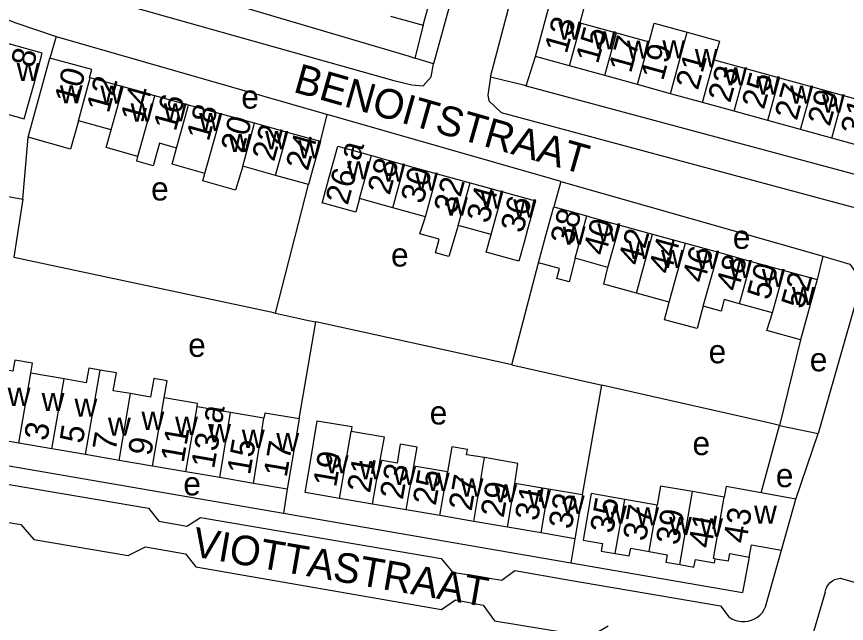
# Model space of a CAD drawing. Extents: x 159045 to 160918, y 380454 to 382516.
# Drawn here: x 160221.1 to 160361.4, y 380931.3 to 381034 of the extents above; entities that cross this region are included whole.
import ezdxf

# ---------------------------------------------------------------- set-up
doc = ezdxf.new("R2010")
doc.units = 0
for name, color, linetype in [('BLT_Basislijn', 7, 'Continuous'), ('BLT_Bebouwing', 7, 'Continuous'), ('BLT_Centroide', 7, 'Continuous'), ('BLT_Huisnummer', 7, 'Continuous'), ('BLT_Huisnummer_ tussenligend', 7, 'Continuous'), ('BLT_Huisnummer_reeks', 7, 'Continuous'), ('BLT_Onderverdeling_panden', 7, 'Continuous'), ('BLT_Straatnaam', 7, 'Continuous')]:
    doc.layers.add(name, color=color, linetype=linetype)

msp = doc.modelspace()

# ---------------------------------------------------------------- linework, layer by layer
at = {"layer": 'BLT_Basislijn'}
for p, q in [((160289.87, 381032.5), (160288.43, 381026.95)), ((160227.78, 381030.61), (160226.69, 381026.93)), ((160291.6, 381025.94), (160288.43, 381026.95)), ((160307.27, 381022.27), (160308.82, 381027.21)), ((160272.48, 381012.83), (160273.61, 381017.4)), ((160222.14, 381003.08), (160223, 381013.55)), ((160209.85, 381005.36), (160222.14, 381003.08)), ((160264.86, 380983.82), (160270.47, 381005.56)), ((160313.12, 381006.09), (160311.93, 381001.79)), ((160222.14, 381003.08), (160220.58, 380993.28)), ((160357.46, 380993.43), (160356.49, 380989.48)), ((160304.86, 380975.06), (160309.35, 380992.32)), ((160268.86, 380965.9), (160271.66, 380982.31)), ((160353.67, 380979.28), (160350.15, 380964.82)), ((160316.77, 380953.05), (160320.09, 380971.6)), ((160347.02, 380953.4), (160350.15, 380964.82)), ((160350.15, 380964.82), (160356.68, 380963.43)), ((160352.9, 380952.33), (160356.68, 380963.43)), ((160214.96, 380958.81), (160266.2, 380949.96)), ((160266.82, 380954.03), (160266.2, 380949.96)), ((160266.2, 380949.96), (160314.81, 380941.57)), ((160315.5, 380945.65), (160314.81, 380941.57)), ((160347.77, 380934.13), (160350.48, 380943.72)), ((160345.01, 380942.56), (160343.88, 380936.56)), ((160314.81, 380941.57), (160343.88, 380936.56)), ((160305.35, 380940.27), (160314.33, 380938.72)), ((160357.87, 380936.63), (160355.62, 380928.96))]:
    msp.add_line(p, q, dxfattribs=at)
for points in [[(160299.55, 381054.82), (160299.22, 381053.63), (160291.6, 381025.94)], [(160301.23, 381023.76), (160308.34, 381050.74), (160308.71, 381052.05)], [(160241.4, 381041.45), (160254.83, 381036.96), (160287.49, 381027.25), (160288.43, 381026.95)], [(160202.94, 381033.98), (160203.47, 381035.4), (160204.81, 381037.31), (160208.15, 381037.92), (160220.93, 381032.9), (160227.78, 381030.61)], [(160229.95, 381038.65), (160284.87, 381023.14), (160287.93, 381022.41), (160289.85, 381022.26), (160291.2, 381023.78), (160291.6, 381025.94)], [(160227.78, 381030.61), (160272.71, 381017.66), (160273.61, 381017.4)], [(160301.23, 381023.76), (160300.79, 381020.64), (160300.95, 381019.68), (160303.05, 381017.72), (160362.61, 381001.71), (160365.66, 381002.06), (160366.36, 381002.51), (160367.57, 381004.48), (160367.9, 381005.94)], [(160301.23, 381023.76), (160306.84, 381022.39), (160307.27, 381022.27)], [(160307.27, 381022.27), (160362.4, 381007.42), (160363.07, 381007.24)], [(160313.12, 381006.09), (160311.78, 381006.47), (160273.61, 381017.4)], [(160313.12, 381006.09), (160356.73, 380993.64), (160357.46, 380993.43)], [(160220.58, 380993.28), (160264.07, 380984), (160264.86, 380983.82)], [(160357.46, 380993.43), (160362, 380992.11), (160363.59, 380989.88), (160363.18, 380986.35), (160356.68, 380963.43)], [(160264.86, 380983.82), (160270.44, 380982.57), (160271.66, 380982.31)], [(160304.86, 380975.06), (160304.12, 380975.23), (160271.66, 380982.31)], [(160304.86, 380975.06), (160319.61, 380971.71), (160320.09, 380971.6)], [(160350.15, 380964.82), (160348.75, 380965.12), (160320.09, 380971.6)], [(160214.44, 380955.7), (160243.39, 380950.84), (160245.15, 380948.64), (160249.85, 380947.76), (160252.2, 380949.23), (160265.74, 380946.93)], [(160216.94, 380948.87), (160221.81, 380948.05), (160224, 380945.53)], [(160265.74, 380946.93), (160292.87, 380942.33), (160294.78, 380939.98), (160303.14, 380938.66), (160305.35, 380940.27)], [(160224, 380945.53), (160239.94, 380942.8), (160242.88, 380944.27), (160249.63, 380943.09), (160251.4, 380940.89), (160292.94, 380933.69), (160295.29, 380935.31), (160299.99, 380934.43), (160301.9, 380931.78), (160318.05, 380929.14), (160321.13, 380930.9)], [(160314.33, 380938.72), (160340.14, 380934.28), (160341.56, 380932.43)], [(160357.87, 380936.63), (160357.97, 380937.08), (160358.15, 380937.51), (160358.39, 380937.9), (160358.71, 380938.24), (160359.07, 380938.53), (160359.48, 380938.75), (160359.92, 380938.89), (160360.38, 380938.96), (160364.53, 380937.81)], [(160342.97, 380931.75), (160343.68, 380931.64), (160344.26, 380931.64), (160344.82, 380931.72), (160345.38, 380931.87), (160345.9, 380932.1), (160346.39, 380932.4), (160346.83, 380932.77), (160347.22, 380933.19), (160347.54, 380933.66), (160347.77, 380934.13)], [(160341.56, 380932.43), (160342.04, 380932.12), (160342.57, 380931.89), (160342.97, 380931.75)]]:
    msp.add_lwpolyline(points, dxfattribs=at)
at = {"layer": 'BLT_Bebouwing'}
for p, q in [((160289.87, 381032.5), (160292.9, 381043.51)), ((160308.82, 381027.21), (160311.67, 381037.55)), ((160284.29, 381034.03), (160289.87, 381032.5)), ((160316.57, 381032.85), (160322.54, 381031.2)), ((160322.54, 381031.2), (160328.07, 381029.67)), ((160314.58, 381025.62), (160308.82, 381027.21)), ((160339.09, 381026.64), (160344.43, 381025.17)), ((160320.55, 381023.98), (160314.58, 381025.62)), ((160344.43, 381025.17), (160350.15, 381023.59)), ((160239.07, 381022.06), (160233.53, 381023.59)), ((160326.08, 381022.45), (160320.55, 381023.98)), ((160350.15, 381023.59), (160355.69, 381022.06)), ((160244.44, 381020.58), (160239.07, 381022.06)), ((160331.66, 381020.91), (160326.08, 381022.45)), ((160355.69, 381022.06), (160360.94, 381020.61)), ((160337.1, 381019.41), (160331.66, 381020.91)), ((160250.15, 381019), (160244.44, 381020.58)), ((160342.44, 381017.94), (160337.1, 381019.41)), ((160255.74, 381017.46), (160250.15, 381019)), ((160348.16, 381016.36), (160342.44, 381017.94)), ((160261.32, 381015.92), (160255.74, 381017.46)), ((160237.06, 381014.78), (160231.52, 381016.31)), ((160266.9, 381014.37), (160261.32, 381015.92)), ((160353.7, 381014.84), (160348.16, 381016.36)), ((160272.48, 381012.83), (160266.9, 381014.37)), ((160358.95, 381013.39), (160353.7, 381014.84)), ((160281.08, 381010.46), (160286.71, 381008.9)), ((160264.89, 381007.1), (160259.31, 381008.64)), ((160286.71, 381008.9), (160292.24, 381007.38)), ((160270.47, 381005.56), (160264.89, 381007.1)), ((160292.24, 381007.38), (160297.77, 381005.85)), ((160297.77, 381005.85), (160303.3, 381004.32)), ((160284.72, 381001.63), (160279.07, 381003.19)), ((160290.25, 381000.11), (160284.72, 381001.63)), ((160311.93, 381001.79), (160317.53, 381000.24)), ((160301.32, 380997.09), (160295.78, 380998.6)), ((160323.09, 380998.7), (160328.66, 380997.17)), ((160328.66, 380997.17), (160334.22, 380995.63)), ((160334.22, 380995.63), (160339.79, 380994.09)), ((160339.79, 380994.09), (160345.35, 380992.55)), ((160321.11, 380991.54), (160315.55, 380993.08)), ((160345.35, 380992.55), (160350.92, 380991.02)), ((160350.92, 380991.02), (160356.49, 380989.48)), ((160356.49, 380989.48), (160353.67, 380979.28)), ((160348.93, 380983.85), (160343.37, 380985.39)), ((160257.24, 380966.99), (160251.59, 380967.95)), ((160262.89, 380966.02), (160257.24, 380966.99)), ((160221.46, 380961.8), (160215.64, 380962.8)), ((160227.02, 380960.85), (160221.46, 380961.8)), ((160232.7, 380959.88), (160227.02, 380960.85)), ((160238.39, 380958.9), (160232.7, 380959.88)), ((160244.08, 380957.93), (160238.39, 380958.9)), ((160249.7, 380956.96), (160244.08, 380957.93)), ((160293.95, 380956.96), (160288.25, 380957.93)), ((160255.45, 380955.98), (160249.7, 380956.96)), ((160261.14, 380955), (160255.45, 380955.98)), ((160266.82, 380954.03), (160261.14, 380955)), ((160311.07, 380954.02), (160305.36, 380955)), ((160316.77, 380953.05), (160311.07, 380954.02)), ((160340.77, 380952.67), (160335.4, 380953.62)), ((160281.28, 380951.52), (160275.7, 380952.47)), ((160329.43, 380951.32), (160323.95, 380952.29)), ((160286.98, 380950.54), (160281.28, 380951.52)), ((160292.69, 380949.56), (160286.98, 380950.54)), ((160298.39, 380948.59), (160292.69, 380949.56)), ((160304.1, 380947.61), (160298.39, 380948.59)), ((160309.8, 380946.63), (160304.1, 380947.61)), ((160315.5, 380945.65), (160309.8, 380946.63))]:
    msp.add_line(p, q, dxfattribs=at)
for points in [[(160311.67, 381037.55), (160317.19, 381036.03), (160316.33, 381032.91), (160316.57, 381032.85)], [(160328.07, 381029.67), (160328.94, 381032.86), (160334.52, 381031.32)], [(160334.52, 381031.32), (160339.96, 381029.82), (160339.09, 381026.64)], [(160217.74, 381022.08), (160216.66, 381018.26), (160222.36, 381016.68), (160224.16, 381023.05), (160225.42, 381027.77), (160219.77, 381029.33)], [(160223, 381013.55), (160226.69, 381026.93)], [(160233.53, 381023.59), (160233.41, 381023.62), (160233.77, 381024.98), (160226.69, 381026.93)], [(160360.94, 381020.61), (160366.5, 381019.08), (160367.08, 381021.17), (160371.03, 381020.08), (160369.26, 381013.66), (160365.31, 381014.75), (160364.51, 381011.86), (160358.95, 381013.39)], [(160231.52, 381016.31), (160230.21, 381011.56), (160223, 381013.55)], [(160241.6, 381010.32), (160236.24, 381011.8), (160237.06, 381014.78)], [(160248.14, 381011.72), (160245.23, 381012.53), (160244.18, 381008.73), (160241.38, 381009.51), (160241.6, 381010.32)], [(160272.48, 381012.83), (160271.15, 381008.01), (160270.47, 381005.56)], [(160252.92, 381007.44), (160247.38, 381008.97), (160248.14, 381011.72)], [(160272.73, 381002.39), (160274.06, 381007.21), (160275.39, 381012.03), (160281.08, 381010.46)], [(160259.31, 381008.64), (160258.11, 381004.62), (160252.57, 381006.15), (160252.92, 381007.44)], [(160303.3, 381004.32), (160308.83, 381002.79), (160308.06, 381000), (160307.51, 380997.97), (160306.85, 380995.58), (160306.04, 380992.6), (160300.51, 380994.1), (160301.32, 380997.09)], [(160279.07, 381003.19), (160278.43, 381000.88), (160272.75, 381002.45), (160272.73, 381002.39), (160272.73, 381002.39)], [(160309.35, 380992.32), (160310.62, 380996.96), (160311.44, 381000), (160311.93, 381001.79)], [(160295.78, 380998.6), (160294.18, 380993.38), (160291.92, 380993.99), (160292.55, 380996.3), (160289.3, 380997.19), (160290.25, 381000.11)], [(160317.53, 381000.24), (160318.4, 381000), (160323.09, 380998.7)], [(160315.55, 380993.08), (160314.55, 380989.08), (160312.43, 380989.66), (160312.89, 380991.35), (160309.35, 380992.32)], [(160325.93, 380987.19), (160320.39, 380988.7), (160321.11, 380991.54)], [(160331.46, 380985.68), (160325.93, 380987.19)], [(160337.21, 380984.97), (160337.01, 380984.2), (160336.21, 380981.2), (160330.66, 380982.69), (160331.46, 380985.68)], [(160343.37, 380985.39), (160340.78, 380986.1), (160340.23, 380984.13), (160337.21, 380984.97)], [(160353.67, 380979.28), (160347.97, 380980.86), (160348.93, 380983.85)], [(160223.49, 380973.65), (160223.78, 380975.36), (160220.77, 380975.87), (160220.44, 380973.97), (160217.63, 380974.45)], [(160235.2, 380974.15), (160233.28, 380974.48), (160232.86, 380972.04), (160229.14, 380972.68)], [(160229.14, 380972.68), (160223.49, 380973.65)], [(160240.34, 380970.19), (160237.43, 380970.69), (160237.94, 380973.68), (160235.2, 380974.15)], [(160246.04, 380969.48), (160246.54, 380972.37), (160244.27, 380972.76), (160243.73, 380969.61), (160240.34, 380970.19)], [(160251.59, 380967.95), (160251.68, 380968.51), (160246.04, 380969.48)], [(160268.86, 380965.9), (160263.04, 380966.89), (160262.89, 380966.02)], [(160268.86, 380965.9), (160267.67, 380958.96), (160266.82, 380954.03)], [(160275.7, 380952.47), (160269.87, 380953.47), (160270.71, 380958.4), (160271.92, 380965.61), (160277.78, 380964.61), (160277.65, 380963.81)], [(160282.55, 380958.91), (160283.31, 380962.84), (160277.65, 380963.81)], [(160288.25, 380957.93), (160288.84, 380961.14), (160285.97, 380961.63), (160285.42, 380958.42), (160282.55, 380958.91)], [(160300.24, 380959.36), (160297.19, 380959.84), (160297.35, 380960.76), (160294.68, 380961.22), (160293.95, 380956.96)], [(160305.36, 380955), (160305.85, 380958.39), (160300.24, 380959.36)], [(160323.95, 380952.29), (160318.24, 380953.29), (160317.75, 380950.32), (160316.93, 380945.39), (160320.18, 380944.85), (160319.98, 380943.56), (160322.34, 380943.15)], [(160335.4, 380953.62), (160330.01, 380954.56), (160329.43, 380951.32)], [(160347.02, 380953.4), (160341.08, 380954.48), (160340.77, 380952.67)], [(160352.9, 380952.33), (160347.02, 380953.4)], [(160316.77, 380953.05), (160316.35, 380950.58), (160315.5, 380945.65)], [(160350.48, 380943.72), (160352.9, 380952.33)], [(160322.34, 380943.15), (160324.71, 380942.74), (160324.96, 380944.03), (160328.05, 380943.49)], [(160328.05, 380943.49), (160331.14, 380942.94), (160330.92, 380941.67), (160333.28, 380941.27)], [(160345.01, 380942.56), (160345.37, 380944.64), (160350.48, 380943.72)], [(160333.28, 380941.27), (160335.65, 380940.86), (160335.89, 380942.13), (160339.11, 380941.57), (160339.25, 380942.27)], [(160339.25, 380942.27), (160341.49, 380941.89), (160341.71, 380943.17), (160345.01, 380942.56)]]:
    msp.add_lwpolyline(points, dxfattribs=at)
at = {"layer": 'BLT_Onderverdeling_panden'}
for p, q in [((160314.58, 381025.62), (160316.57, 381032.85)), ((160320.55, 381023.98), (160322.54, 381031.2)), ((160331.66, 381020.91), (160334.52, 381031.32)), ((160326.08, 381022.45), (160328.07, 381029.67)), ((160337.1, 381019.41), (160339.09, 381026.64)), ((160342.44, 381017.94), (160344.43, 381025.17)), ((160231.52, 381016.31), (160233.53, 381023.59)), ((160348.16, 381016.36), (160350.15, 381023.59)), ((160237.06, 381014.78), (160239.07, 381022.06)), ((160353.7, 381014.84), (160355.69, 381022.06)), ((160241.6, 381010.32), (160244.44, 381020.58)), ((160358.95, 381013.39), (160360.94, 381020.61)), ((160248.14, 381011.72), (160250.15, 381019)), ((160252.92, 381007.44), (160255.74, 381017.46)), ((160259.31, 381008.64), (160261.32, 381015.92)), ((160264.89, 381007.1), (160266.9, 381014.37)), ((160279.07, 381003.19), (160281.08, 381010.46)), ((160284.72, 381001.63), (160286.71, 381008.9)), ((160290.25, 381000.11), (160292.24, 381007.38)), ((160295.78, 380998.6), (160297.77, 381005.85)), ((160301.32, 380997.09), (160303.3, 381004.32)), ((160315.55, 380993.08), (160317.53, 381000.24)), ((160321.11, 380991.54), (160323.09, 380998.7)), ((160325.93, 380987.19), (160328.66, 380997.17)), ((160331.46, 380985.68), (160334.22, 380995.63)), ((160337.21, 380984.97), (160339.79, 380994.09)), ((160343.37, 380985.39), (160345.35, 380992.55)), ((160348.93, 380983.85), (160350.92, 380991.02)), ((160221.46, 380961.8), (160223.49, 380973.65)), ((160232.7, 380959.88), (160235.2, 380974.15)), ((160227.02, 380960.85), (160229.14, 380972.68)), ((160238.39, 380958.9), (160240.34, 380970.19)), ((160244.08, 380957.93), (160246.04, 380969.48)), ((160249.7, 380956.96), (160251.59, 380967.95)), ((160255.45, 380955.98), (160257.24, 380966.99)), ((160261.14, 380955), (160262.89, 380966.02)), ((160275.7, 380952.47), (160277.65, 380963.81)), ((160281.28, 380951.52), (160282.55, 380958.91)), ((160298.39, 380948.59), (160300.24, 380959.36)), ((160286.98, 380950.54), (160288.25, 380957.93)), ((160292.69, 380949.56), (160293.95, 380956.96)), ((160304.1, 380947.61), (160305.36, 380955)), ((160309.8, 380946.63), (160311.07, 380954.02)), ((160333.28, 380941.27), (160335.4, 380953.62)), ((160322.34, 380943.15), (160323.95, 380952.29)), ((160328.05, 380943.49), (160329.43, 380951.32))]:
    msp.add_line(p, q, dxfattribs=at)
msp.add_lwpolyline([(160339.25, 380942.27), (160338.96, 380942.29), (160340.77, 380952.67)], dxfattribs=at)

# ---------------------------------------------------------------- texts
at = {"layer": 'BLT_Centroide'}
for s, p in [('w', (160312.69, 381030.03)), ('w', (160318.56, 381028.41)), ('w', (160324.31, 381026.83)), ('w', (160330.3, 381026.88)), ('w', (160335.81, 381025.38)), ('w', (160221.08, 381023.06)), ('w', (160340.77, 381022.3)), ('w', (160346.3, 381020.77)), ('w', (160228.38, 381019.27)), ('w', (160235.23, 381019.2)), ('w', (160351.92, 381019.2)), ('e', (160259.08, 381018.39)), ('w', (160357.31, 381017.73)), ('w', (160240.36, 381016.19)), ('w', (160245.97, 381016.23)), ('w', (160251.94, 381014.59)), ('w', (160256.94, 381011.03)), ('w', (160263.11, 381011.52)), ('w', (160268.69, 381009.97)), ('w', (160276.95, 381006.41)), ('w', (160282.95, 381006.03)), ('w', (160288.48, 381004.5)), ('e', (160243.82, 381002.85)), ('w', (160299.55, 381001.45)), ('w', (160293.53, 381000.3)), ('w', (160305.08, 380999.95)), ('w', (160313.44, 380995.38)), ('w', (160319.31, 380995.89)), ('e', (160342.22, 380994.67)), ('w', (160324.53, 380992.94)), ('e', (160284.41, 380991.68)), ('w', (160330.08, 380991.42)), ('w', (160336.02, 380991.27)), ('w', (160341.58, 380989.73)), ('w', (160347.14, 380988.2)), ('w', (160352.23, 380985.17)), ('e', (160250.09, 380976.41)), ('e', (160338.13, 380975.32)), ('e', (160355.24, 380973.96)), ('w', (160219.55, 380968.12)), ('w', (160225.3, 380967.25)), ('w', (160230.86, 380966.28)), ('e', (160290.95, 380964.97)), ('w', (160236.52, 380963.06)), ('w', (160242.19, 380964.06)), ('w', (160247.88, 380963.22)), ('w', (160253.47, 380961.97)), ('w', (160259.17, 380961)), ('w', (160265, 380960.45)), ('e', (160335.4, 380959.79)), ('w', (160273.36, 380956.69)), ('w', (160279.06, 380955.7)), ('w', (160284.77, 380954.72)), ('e', (160349.5, 380954.37)), ('e', (160249.27, 380952.98)), ('w', (160290.47, 380953.75)), ('w', (160296.17, 380952.77)), ('w', (160301.88, 380951.8)), ('w', (160307.58, 380950.81)), ('w', (160313.28, 380949.84)), ('w', (160320.44, 380948.19)), ('w', (160325.89, 380947.91)), ('w', (160345.82, 380948.19)), ('w', (160331.44, 380946.28)), ('w', (160336.7, 380946.02))]:
    msp.add_text(s, height=4, dxfattribs=at).set_placement(p)
at = {"layer": 'BLT_Huisnummer'}
for s, rotation, p in [('13', 74.5893, (160314.12, 381027.53)), ('17', 74.5872, (160324.99, 381024.25)), ('8', 74.5599, (160223.85, 381025.12)), ('21', 74.5872, (160336.31, 381021.38)), ('10', 74.5531, (160231.21, 381018.9)), ('25', 74.5946, (160347.48, 381018.11)), ('14', 74.5584, (160242.4, 381015.82)), ('31', 74.5893, (160364.19, 381013.62)), ('18', 74.5617, (160253.56, 381012.72)), ('24', 74.5599, (160270.34, 381007.72)), ('30', 74.6886, (160289.8, 381002.12)), ('36', 74.895, (160306.69, 380997.19)), ('38', 74.5366, (160315.08, 380995.07)), ('42', 74.5353, (160326.57, 380991.67)), ('46', 74.532, (160337.39, 380988.72)), ('52', 74.541, (160354.16, 380984.36)), ('5', 80.2799, (160232.24, 380961.61)), ('9', 80.2786, (160243.81, 380959.53)), ('17', 80.2834, (160266.74, 380955.91)), ('19', 80.2752, (160275.11, 380954.24)), ('23', 80.2815, (160286.4, 380952.14)), ('27', 80.2739, (160298.03, 380950.21)), ('33', 80.5735, (160314.96, 380947.14)), ('35', 79.9624, (160321.95, 380946.42)), ('39', 80.3297, (160333.09, 380944.45)), ('43', 80.4533, (160344.49, 380944.72))]:
    msp.add_text(s, height=4, rotation=rotation, dxfattribs=at).set_placement(p)
at = {"layer": 'BLT_Huisnummer_ tussenligend'}
for s, rotation, p in [('15', 74.5893, (160319.4, 381025.81)), ('19', 74.5872, (160330.42, 381022.97)), ('23', 74.5872, (160341.76, 381019.23)), ('12', 74.5531, (160236.64, 381017.48)), ('27', 74.5946, (160353.05, 381016.24)), ('16', 74.5584, (160247.97, 381014.4)), ('29', 74.5946, (160358.62, 381015.24)), ('20', 74.5617, (160259.34, 381010.72)), ('22', 74.5617, (160264.62, 381009.3)), ('28', 74.6895, (160284.17, 381003.62)), ('32', 74.6886, (160295.37, 381000.42)), ('34', 74.6886, (160300.93, 380998.83)), ('40', 74.5366, (160320.65, 380993.35)), ('44', 74.5353, (160331.71, 380990.23)), ('48', 74.532, (160343.1, 380987.3)), ('50', 74.532, (160348.38, 380985.86)), ('3', 80.2799, (160226.24, 380962.09)), ('7', 80.2799, (160237.8, 380960.32)), ('11', 80.2786, (160249.32, 380958.37)), ('15', 80.2773, (160260.55, 380956.31)), ('21', 80.2752, (160280.85, 380953.27)), ('25', 80.2815, (160291.97, 380951.14)), ('29', 80.2739, (160303.45, 380949.08)), ('31', 80.2739, (160309.24, 380948.53)), ('37', 79.9624, (160327.51, 380945.12)), ('41', 80.3297, (160338.59, 380943.9))]:
    msp.add_text(s, height=4, rotation=rotation, dxfattribs=at).set_placement(p)
at = {"layer": 'BLT_Huisnummer_reeks'}
for s, rotation, p in [('26-a', 74.6936, (160277.07, 381001.92)), ('13-a', 80.2773, (160254.48, 380957.37))]:
    msp.add_text(s, height=4, rotation=rotation, dxfattribs=at).set_placement(p)
at = {"layer": 'BLT_Straatnaam'}
for s, height, rotation, p in [('BENOITSTRAAT', 4.9999, 344.1137, (160267.69, 381021.26)), ('VIOTTASTRAAT', 5, 350.1802, (160250.58, 380942.72))]:
    msp.add_text(s, height=height, rotation=rotation, dxfattribs=at).set_placement(p)

doc.saveas('drawing.dxf')
